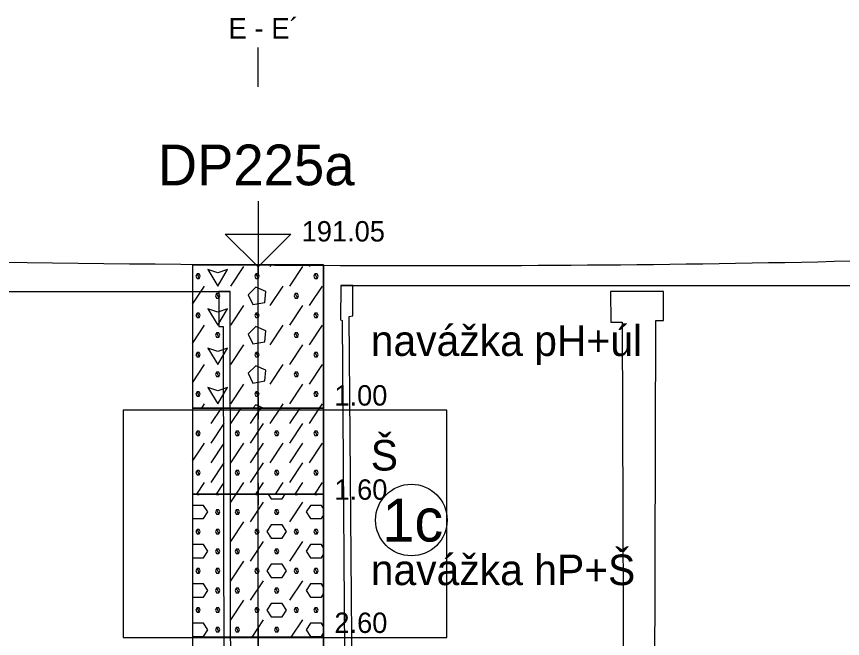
# Model space of a CAD drawing. Extents: x 3042 to 4120, y 576 to 2694.
# Drawn here: x 3376.49 to 3405.34, y 1863.88 to 1885.59 of the extents above; entities that cross this region are included whole.
import ezdxf

# ---------------------------------------------------------------- set-up
doc = ezdxf.new("R2010")
doc.units = 0
for name, color, linetype in [('15', 7, 'Continuous'), ('16', 7, 'Continuous'), ('17', 7, 'Continuous'), ('18', 7, 'Continuous'), ('22', 7, 'Continuous'), ('51', 7, 'Continuous'), ('52', 7, 'Continuous'), ('53', 7, 'Continuous'), ('56', 7, 'Continuous'), ('nádrže', 7, 'Continuous'), ('rozhraní', 7, 'Continuous')]:
    doc.layers.add(name, color=color, linetype=linetype)

msp = doc.modelspace()

# ---------------------------------------------------------------- linework, layer by layer
at = {"layer": '15'}
msp.add_lwpolyline([(3384.922, 1879.139), (3384.922, 1876.853), (3383.779, 1877.996), (3386.065, 1877.996), (3384.922, 1876.853)], dxfattribs=at)
at = {"layer": '18'}
msp.add_line((3384.922, 1857.917), (3384.922, 1876.917), dxfattribs=at)
at = {"layer": '22'}
msp.add_lwpolyline([(3384.922, 1883.139), (3384.922, 1883.139), (3384.922, 1884.508)], dxfattribs=at)
at = {"layer": '51'}
for p, q in [((3385.344, 1876.866), (3385.378, 1876.917)), ((3386.716, 1876.866), (3386.75, 1876.917)), ((3383.973, 1876.18), (3384.43, 1876.866)), ((3386.03, 1876.18), (3386.487, 1876.866)), ((3382.636, 1875.547), (3383.058, 1876.18)), ((3385.344, 1875.495), (3385.801, 1876.18)), ((3386.716, 1875.495), (3387.173, 1876.18)), ((3383.973, 1874.809), (3384.43, 1875.495)), ((3386.03, 1874.809), (3386.487, 1875.495)), ((3382.636, 1874.175), (3383.058, 1874.809)), ((3385.344, 1874.123), (3385.801, 1874.809)), ((3386.716, 1874.123), (3387.173, 1874.809)), ((3383.973, 1873.437), (3384.43, 1874.123)), ((3386.03, 1873.437), (3386.487, 1874.123)), ((3382.636, 1872.804), (3383.058, 1873.437)), ((3385.344, 1872.751), (3385.801, 1873.437)), ((3386.716, 1872.751), (3387.173, 1873.437)), ((3383.973, 1872.066), (3384.43, 1872.751)), ((3386.03, 1872.066), (3386.487, 1872.751)), ((3382.959, 1871.917), (3383.058, 1872.066)), ((3385.702, 1871.917), (3385.801, 1872.066)), ((3387.074, 1871.917), (3387.173, 1872.066)), ((3383.287, 1871.38), (3383.645, 1871.917)), ((3383.973, 1871.38), (3384.331, 1871.917)), ((3384.658, 1871.38), (3385.016, 1871.917)), ((3385.344, 1871.38), (3385.702, 1871.917)), ((3386.03, 1871.38), (3386.388, 1871.917)), ((3386.716, 1871.38), (3387.074, 1871.917)), ((3383.287, 1870.694), (3383.744, 1871.38)), ((3384.658, 1870.694), (3385.116, 1871.38)), ((3386.03, 1870.694), (3386.487, 1871.38)), ((3382.636, 1870.06), (3383.058, 1870.694)), ((3383.287, 1870.008), (3383.744, 1870.694)), ((3383.973, 1870.008), (3384.43, 1870.694)), ((3384.658, 1870.008), (3385.116, 1870.694)), ((3385.344, 1870.008), (3385.801, 1870.694)), ((3386.03, 1870.008), (3386.487, 1870.694)), ((3386.716, 1870.008), (3387.173, 1870.694)), ((3383.287, 1869.322), (3383.744, 1870.008)), ((3384.658, 1869.322), (3385.116, 1870.008)), ((3386.03, 1869.322), (3386.487, 1870.008)), ((3382.788, 1868.917), (3383.058, 1869.322)), ((3383.474, 1868.917), (3383.744, 1869.322)), ((3384.159, 1868.917), (3384.43, 1869.322)), ((3384.845, 1868.917), (3385.116, 1869.322)), ((3385.531, 1868.917), (3385.801, 1869.322)), ((3386.217, 1868.917), (3386.487, 1869.322)), ((3386.903, 1868.917), (3387.173, 1869.322)), ((3382.861, 1868.917), (3382.868, 1868.903)), ((3383.547, 1868.917), (3383.554, 1868.903)), ((3383.973, 1868.637), (3384.159, 1868.917)), ((3384.918, 1868.917), (3384.925, 1868.903)), ((3385.272, 1868.917), (3385.382, 1868.751)), ((3386.29, 1868.917), (3386.297, 1868.903)), ((3386.976, 1868.917), (3386.983, 1868.903)), ((3384.658, 1867.951), (3385.116, 1868.637)), ((3386.03, 1867.951), (3386.487, 1868.637)), ((3382.636, 1868.07), (3382.639, 1868.065)), ((3383.973, 1867.265), (3384.43, 1867.951)), ((3384.658, 1866.579), (3385.116, 1867.265)), ((3386.03, 1866.579), (3386.487, 1867.265)), ((3382.636, 1866.699), (3382.639, 1866.694)), ((3383.973, 1865.893), (3384.43, 1866.579)), ((3384.658, 1865.208), (3385.116, 1865.893)), ((3386.03, 1865.208), (3386.487, 1865.893)), ((3382.636, 1865.327), (3382.639, 1865.322)), ((3383.973, 1864.522), (3384.43, 1865.208)), ((3384.712, 1863.917), (3385.116, 1864.522)), ((3386.084, 1863.917), (3386.487, 1864.522)), ((3382.636, 1863.956), (3382.639, 1863.95))]:
    msp.add_line(p, q, dxfattribs=at)
for points in [[(3382.636, 1871.917), (3387.208, 1871.917), (3387.208, 1876.917), (3382.636, 1876.917)], [(3382.636, 1868.917), (3387.208, 1868.917), (3387.208, 1871.917), (3382.636, 1871.917)], [(3382.636, 1863.917), (3387.208, 1863.917), (3387.208, 1868.917), (3382.636, 1868.917)], [(3382.636, 1860.917), (3387.208, 1860.917), (3387.208, 1863.917), (3382.636, 1863.917)]]:
    msp.add_lwpolyline(points, close=True, dxfattribs=at)
for points in [[(3384.729, 1876.917), (3384.735, 1876.904), (3384.803, 1876.917)], [(3382.792, 1876.6), (3382.753, 1876.523), (3382.792, 1876.447), (3382.868, 1876.447), (3382.906, 1876.523), (3382.868, 1876.6), (3382.792, 1876.6), (3382.868, 1876.447)], [(3383.173, 1876.752), (3383.515, 1876.18), (3383.858, 1876.752), (3383.515, 1876.638), (3383.173, 1876.752)], [(3384.849, 1876.6), (3384.811, 1876.523), (3384.849, 1876.447), (3384.925, 1876.447), (3384.963, 1876.523), (3384.925, 1876.6), (3384.849, 1876.6), (3384.925, 1876.447)], [(3386.906, 1876.6), (3386.868, 1876.523), (3386.906, 1876.447), (3386.983, 1876.447), (3387.021, 1876.523), (3386.983, 1876.6), (3386.906, 1876.6), (3386.983, 1876.447)], [(3384.582, 1875.876), (3384.735, 1875.533), (3385.154, 1875.609), (3385.192, 1875.99), (3384.849, 1876.142), (3384.582, 1875.876)], [(3383.477, 1875.914), (3383.439, 1875.838), (3383.477, 1875.761), (3383.554, 1875.761), (3383.592, 1875.838), (3383.554, 1875.914), (3383.477, 1875.914), (3383.554, 1875.761)], [(3386.221, 1875.914), (3386.182, 1875.838), (3386.221, 1875.761), (3386.297, 1875.761), (3386.335, 1875.838), (3386.297, 1875.914), (3386.221, 1875.914), (3386.297, 1875.761)], [(3382.792, 1875.228), (3382.753, 1875.152), (3382.792, 1875.076), (3382.868, 1875.076), (3382.906, 1875.152), (3382.868, 1875.228), (3382.792, 1875.228), (3382.868, 1875.076)], [(3383.173, 1875.38), (3383.515, 1874.809), (3383.858, 1875.38), (3383.515, 1875.266), (3383.173, 1875.38)], [(3384.849, 1875.228), (3384.811, 1875.152), (3384.849, 1875.076), (3384.925, 1875.076), (3384.963, 1875.152), (3384.925, 1875.228), (3384.849, 1875.228), (3384.925, 1875.076)], [(3386.906, 1875.228), (3386.868, 1875.152), (3386.906, 1875.076), (3386.983, 1875.076), (3387.021, 1875.152), (3386.983, 1875.228), (3386.906, 1875.228), (3386.983, 1875.076)], [(3384.582, 1874.504), (3384.735, 1874.161), (3385.154, 1874.237), (3385.192, 1874.618), (3384.849, 1874.771), (3384.582, 1874.504)], [(3383.477, 1874.542), (3383.439, 1874.466), (3383.477, 1874.39), (3383.554, 1874.39), (3383.592, 1874.466), (3383.554, 1874.542), (3383.477, 1874.542), (3383.554, 1874.39)], [(3386.221, 1874.542), (3386.182, 1874.466), (3386.221, 1874.39), (3386.297, 1874.39), (3386.335, 1874.466), (3386.297, 1874.542), (3386.221, 1874.542), (3386.297, 1874.39)], [(3383.173, 1874.009), (3383.515, 1873.437), (3383.858, 1874.009), (3383.515, 1873.894), (3383.173, 1874.009)], [(3382.792, 1873.856), (3382.753, 1873.78), (3382.792, 1873.704), (3382.868, 1873.704), (3382.906, 1873.78), (3382.868, 1873.856), (3382.792, 1873.856), (3382.868, 1873.704)], [(3384.849, 1873.856), (3384.811, 1873.78), (3384.849, 1873.704), (3384.925, 1873.704), (3384.963, 1873.78), (3384.925, 1873.856), (3384.849, 1873.856), (3384.925, 1873.704)], [(3386.906, 1873.856), (3386.868, 1873.78), (3386.906, 1873.704), (3386.983, 1873.704), (3387.021, 1873.78), (3386.983, 1873.856), (3386.906, 1873.856), (3386.983, 1873.704)], [(3383.477, 1873.171), (3383.439, 1873.094), (3383.477, 1873.018), (3383.554, 1873.018), (3383.592, 1873.094), (3383.554, 1873.171), (3383.477, 1873.171), (3383.554, 1873.018)], [(3384.582, 1873.132), (3384.735, 1872.79), (3385.154, 1872.866), (3385.192, 1873.247), (3384.849, 1873.399), (3384.582, 1873.132)], [(3386.221, 1873.171), (3386.182, 1873.094), (3386.221, 1873.018), (3386.297, 1873.018), (3386.335, 1873.094), (3386.297, 1873.171), (3386.221, 1873.171), (3386.297, 1873.018)], [(3383.173, 1872.637), (3383.515, 1872.066), (3383.858, 1872.637), (3383.515, 1872.523), (3383.173, 1872.637)], [(3382.792, 1872.485), (3382.753, 1872.409), (3382.792, 1872.332), (3382.868, 1872.332), (3382.906, 1872.409), (3382.868, 1872.485), (3382.792, 1872.485), (3382.868, 1872.332)], [(3384.849, 1872.485), (3384.811, 1872.409), (3384.849, 1872.332), (3384.925, 1872.332), (3384.963, 1872.409), (3384.925, 1872.485), (3384.849, 1872.485), (3384.925, 1872.332)], [(3386.906, 1872.485), (3386.868, 1872.409), (3386.906, 1872.332), (3386.983, 1872.332), (3387.021, 1872.409), (3386.983, 1872.485), (3386.906, 1872.485), (3386.983, 1872.332)], [(3385.098, 1871.917), (3384.849, 1872.028), (3384.738, 1871.917)], [(3382.792, 1871.113), (3382.753, 1871.037), (3382.792, 1870.961), (3382.868, 1870.961), (3382.906, 1871.037), (3382.868, 1871.113), (3382.792, 1871.113), (3382.868, 1870.961)], [(3384.163, 1871.113), (3384.125, 1871.037), (3384.163, 1870.961), (3384.239, 1870.961), (3384.277, 1871.037), (3384.239, 1871.113), (3384.163, 1871.113), (3384.239, 1870.961)], [(3385.535, 1871.113), (3385.497, 1871.037), (3385.535, 1870.961), (3385.611, 1870.961), (3385.649, 1871.037), (3385.611, 1871.113), (3385.535, 1871.113), (3385.611, 1870.961)], [(3386.906, 1871.113), (3386.868, 1871.037), (3386.906, 1870.961), (3386.983, 1870.961), (3387.021, 1871.037), (3386.983, 1871.113), (3386.906, 1871.113), (3386.983, 1870.961)], [(3382.792, 1869.742), (3382.753, 1869.665), (3382.792, 1869.589), (3382.868, 1869.589), (3382.906, 1869.665), (3382.868, 1869.742), (3382.792, 1869.742), (3382.868, 1869.589)], [(3384.163, 1869.742), (3384.125, 1869.665), (3384.163, 1869.589), (3384.239, 1869.589), (3384.277, 1869.665), (3384.239, 1869.742), (3384.163, 1869.742), (3384.239, 1869.589)], [(3385.535, 1869.742), (3385.497, 1869.665), (3385.535, 1869.589), (3385.611, 1869.589), (3385.649, 1869.665), (3385.611, 1869.742), (3385.535, 1869.742), (3385.611, 1869.589)], [(3386.906, 1869.742), (3386.868, 1869.665), (3386.906, 1869.589), (3386.983, 1869.589), (3387.021, 1869.665), (3386.983, 1869.742), (3386.906, 1869.742), (3386.983, 1869.589)], [(3382.785, 1868.917), (3382.792, 1868.903), (3382.868, 1868.903), (3382.875, 1868.917)], [(3383.471, 1868.917), (3383.477, 1868.903), (3383.554, 1868.903), (3383.56, 1868.917)], [(3384.842, 1868.917), (3384.849, 1868.903), (3384.925, 1868.903), (3384.932, 1868.917)], [(3385.382, 1868.751), (3385.763, 1868.751), (3385.874, 1868.917)], [(3386.214, 1868.917), (3386.221, 1868.903), (3386.297, 1868.903), (3386.303, 1868.917)], [(3386.9, 1868.917), (3386.906, 1868.903), (3386.983, 1868.903), (3386.989, 1868.917)], [(3382.639, 1868.065), (3383.02, 1868.065), (3383.173, 1868.294), (3383.02, 1868.522), (3382.639, 1868.522), (3382.636, 1868.517)], [(3387.208, 1868.413), (3387.135, 1868.522), (3386.754, 1868.522), (3386.602, 1868.294), (3386.754, 1868.065)], [(3383.477, 1868.37), (3383.439, 1868.294), (3383.477, 1868.218), (3383.554, 1868.218), (3383.592, 1868.294), (3383.554, 1868.37), (3383.477, 1868.37), (3383.554, 1868.218)], [(3384.163, 1868.37), (3384.125, 1868.294), (3384.163, 1868.218), (3384.239, 1868.218), (3384.277, 1868.294), (3384.239, 1868.37), (3384.163, 1868.37), (3384.239, 1868.218)], [(3385.535, 1868.37), (3385.497, 1868.294), (3385.535, 1868.218), (3385.611, 1868.218), (3385.649, 1868.294), (3385.611, 1868.37), (3385.535, 1868.37), (3385.611, 1868.218)], [(3386.754, 1868.065), (3387.135, 1868.065), (3387.208, 1868.174)], [(3382.792, 1867.684), (3382.753, 1867.608), (3382.792, 1867.532), (3382.868, 1867.532), (3382.906, 1867.608), (3382.868, 1867.684), (3382.792, 1867.684), (3382.868, 1867.532)], [(3383.477, 1867.684), (3383.439, 1867.608), (3383.477, 1867.532), (3383.554, 1867.532), (3383.592, 1867.608), (3383.554, 1867.684), (3383.477, 1867.684), (3383.554, 1867.532)], [(3384.849, 1867.684), (3384.811, 1867.608), (3384.849, 1867.532), (3384.925, 1867.532), (3384.963, 1867.608), (3384.925, 1867.684), (3384.849, 1867.684), (3384.925, 1867.532)], [(3385.382, 1867.379), (3385.763, 1867.379), (3385.916, 1867.608), (3385.763, 1867.837), (3385.382, 1867.837), (3385.23, 1867.608), (3385.382, 1867.379)], [(3386.221, 1867.684), (3386.182, 1867.608), (3386.221, 1867.532), (3386.297, 1867.532), (3386.335, 1867.608), (3386.297, 1867.684), (3386.221, 1867.684), (3386.297, 1867.532)], [(3386.906, 1867.684), (3386.868, 1867.608), (3386.906, 1867.532), (3386.983, 1867.532), (3387.021, 1867.608), (3386.983, 1867.684), (3386.906, 1867.684), (3386.983, 1867.532)], [(3382.639, 1866.694), (3383.02, 1866.694), (3383.173, 1866.922), (3383.02, 1867.151), (3382.639, 1867.151), (3382.636, 1867.146)], [(3387.208, 1867.042), (3387.135, 1867.151), (3386.754, 1867.151), (3386.602, 1866.922), (3386.754, 1866.694)], [(3383.477, 1866.998), (3383.439, 1866.922), (3383.477, 1866.846), (3383.554, 1866.846), (3383.592, 1866.922), (3383.554, 1866.998), (3383.477, 1866.998), (3383.554, 1866.846)], [(3384.163, 1866.998), (3384.125, 1866.922), (3384.163, 1866.846), (3384.239, 1866.846), (3384.277, 1866.922), (3384.239, 1866.998), (3384.163, 1866.998), (3384.239, 1866.846)], [(3385.535, 1866.998), (3385.497, 1866.922), (3385.535, 1866.846), (3385.611, 1866.846), (3385.649, 1866.922), (3385.611, 1866.998), (3385.535, 1866.998), (3385.611, 1866.846)], [(3386.754, 1866.694), (3387.135, 1866.694), (3387.208, 1866.803)], [(3382.792, 1866.313), (3382.753, 1866.236), (3382.792, 1866.16), (3382.868, 1866.16), (3382.906, 1866.236), (3382.868, 1866.313), (3382.792, 1866.313), (3382.868, 1866.16)], [(3383.477, 1866.313), (3383.439, 1866.236), (3383.477, 1866.16), (3383.554, 1866.16), (3383.592, 1866.236), (3383.554, 1866.313), (3383.477, 1866.313), (3383.554, 1866.16)], [(3384.849, 1866.313), (3384.811, 1866.236), (3384.849, 1866.16), (3384.925, 1866.16), (3384.963, 1866.236), (3384.925, 1866.313), (3384.849, 1866.313), (3384.925, 1866.16)], [(3385.382, 1866.008), (3385.763, 1866.008), (3385.916, 1866.236), (3385.763, 1866.465), (3385.382, 1866.465), (3385.23, 1866.236), (3385.382, 1866.008)], [(3386.221, 1866.313), (3386.182, 1866.236), (3386.221, 1866.16), (3386.297, 1866.16), (3386.335, 1866.236), (3386.297, 1866.313), (3386.221, 1866.313), (3386.297, 1866.16)], [(3386.906, 1866.313), (3386.868, 1866.236), (3386.906, 1866.16), (3386.983, 1866.16), (3387.021, 1866.236), (3386.983, 1866.313), (3386.906, 1866.313), (3386.983, 1866.16)], [(3382.639, 1865.322), (3383.02, 1865.322), (3383.173, 1865.551), (3383.02, 1865.779), (3382.639, 1865.779), (3382.636, 1865.774)], [(3387.208, 1865.67), (3387.135, 1865.779), (3386.754, 1865.779), (3386.602, 1865.551), (3386.754, 1865.322)], [(3383.477, 1865.627), (3383.439, 1865.551), (3383.477, 1865.474), (3383.554, 1865.474), (3383.592, 1865.551), (3383.554, 1865.627), (3383.477, 1865.627), (3383.554, 1865.474)], [(3384.163, 1865.627), (3384.125, 1865.551), (3384.163, 1865.474), (3384.239, 1865.474), (3384.277, 1865.551), (3384.239, 1865.627), (3384.163, 1865.627), (3384.239, 1865.474)], [(3385.535, 1865.627), (3385.497, 1865.551), (3385.535, 1865.474), (3385.611, 1865.474), (3385.649, 1865.551), (3385.611, 1865.627), (3385.535, 1865.627), (3385.611, 1865.474)], [(3386.754, 1865.322), (3387.135, 1865.322), (3387.208, 1865.431)], [(3385.382, 1864.636), (3385.763, 1864.636), (3385.916, 1864.865), (3385.763, 1865.093), (3385.382, 1865.093), (3385.23, 1864.865), (3385.382, 1864.636)], [(3382.792, 1864.941), (3382.753, 1864.865), (3382.792, 1864.789), (3382.868, 1864.789), (3382.906, 1864.865), (3382.868, 1864.941), (3382.792, 1864.941), (3382.868, 1864.789)], [(3383.477, 1864.941), (3383.439, 1864.865), (3383.477, 1864.789), (3383.554, 1864.789), (3383.592, 1864.865), (3383.554, 1864.941), (3383.477, 1864.941), (3383.554, 1864.789)], [(3384.849, 1864.941), (3384.811, 1864.865), (3384.849, 1864.789), (3384.925, 1864.789), (3384.963, 1864.865), (3384.925, 1864.941), (3384.849, 1864.941), (3384.925, 1864.789)], [(3386.221, 1864.941), (3386.182, 1864.865), (3386.221, 1864.789), (3386.297, 1864.789), (3386.335, 1864.865), (3386.297, 1864.941), (3386.221, 1864.941), (3386.297, 1864.789)], [(3386.906, 1864.941), (3386.868, 1864.865), (3386.906, 1864.789), (3386.983, 1864.789), (3387.021, 1864.865), (3386.983, 1864.941), (3386.906, 1864.941), (3386.983, 1864.789)], [(3382.639, 1863.95), (3383.02, 1863.95), (3383.173, 1864.179), (3383.02, 1864.408), (3382.639, 1864.408), (3382.636, 1864.402)], [(3383.477, 1864.255), (3383.439, 1864.179), (3383.477, 1864.103), (3383.554, 1864.103), (3383.592, 1864.179), (3383.554, 1864.255), (3383.477, 1864.255), (3383.554, 1864.103)], [(3384.163, 1864.255), (3384.125, 1864.179), (3384.163, 1864.103), (3384.239, 1864.103), (3384.277, 1864.179), (3384.239, 1864.255), (3384.163, 1864.255), (3384.239, 1864.103)], [(3385.535, 1864.255), (3385.497, 1864.179), (3385.535, 1864.103), (3385.611, 1864.103), (3385.649, 1864.179), (3385.611, 1864.255), (3385.535, 1864.255), (3385.611, 1864.103)], [(3387.208, 1864.298), (3387.135, 1864.408), (3386.754, 1864.408), (3386.602, 1864.179), (3386.754, 1863.95)], [(3386.754, 1863.95), (3387.135, 1863.95), (3387.208, 1864.06)]]:
    msp.add_lwpolyline(points, dxfattribs=at)
at = {"layer": '53'}
for p, q in [((3382.636, 1876.917), (3387.208, 1876.917)), ((3382.636, 1876.917), (3382.636, 1857.917)), ((3387.208, 1876.917), (3387.208, 1857.917)), ((3382.636, 1871.917), (3387.208, 1871.917)), ((3382.636, 1868.917), (3387.208, 1868.917)), ((3382.636, 1863.917), (3387.208, 1863.917))]:
    msp.add_line(p, q, dxfattribs=at)
at = {"layer": '56'}
for p, q in [((3384.922, 1877.298), (3384.922, 1876.536)), ((3384.541, 1876.917), (3385.303, 1876.917)), ((3384.922, 1872.298), (3384.922, 1871.536)), ((3384.541, 1871.917), (3385.303, 1871.917)), ((3384.922, 1869.298), (3384.922, 1868.536)), ((3384.541, 1868.917), (3385.303, 1868.917)), ((3384.922, 1864.298), (3384.922, 1863.536)), ((3384.541, 1863.917), (3385.303, 1863.917))]:
    msp.add_line(p, q, dxfattribs=at)
at = {"layer": 'nádrže'}
for p, q in [((3387.809, 1876.2), (3408.429, 1876.2)), ((3363.333, 1875.994), (3383.953, 1875.994))]:
    msp.add_line(p, q, dxfattribs=at)
for points in [[(3405.437, 1858.417), (3398.987, 1855.952), (3398.769, 1857.881), (3398.813, 1874.98), (3399.084, 1874.98), (3399.08, 1875.993), (3397.236, 1875.993), (3397.239, 1874.918), (3397.644, 1874.918), (3397.703, 1858.089), (3397.385, 1856.02), (3390.733, 1858.705), (3390.723, 1861.764), (3388.212, 1862.555), (3388.11, 1875.119), (3388.234, 1875.144), (3388.229, 1876.2), (3387.809, 1876.2), (3387.799, 1874.995), (3387.864, 1874.981)], [(3375.574, 1854.168), (3381.826, 1856.324), (3381.78, 1859.609), (3383.971, 1859.722), (3383.953, 1875.994), (3383.553, 1875.983), (3383.554, 1874.761), (3383.708, 1874.765), (3383.722, 1862.213), (3381.066, 1861.696), (3381.095, 1857.979), (3380.964, 1857.953), (3380.962, 1858.21), (3374.511, 1855.746)], [(3387.864, 1874.981), (3387.969, 1860.079), (3390.069, 1860.079), (3390.069, 1856.407), (3395.765, 1854.68), (3395.745, 1852.971), (3393.569, 1852.937), (3393.571, 1850.074), (3395.747, 1850.108), (3395.747, 1849.259), (3395.615, 1849.257), (3395.615, 1848.594), (3399.709, 1848.658), (3399.708, 1849.995), (3399.918, 1849.998), (3399.919, 1849.678), (3400.052, 1849.68), (3400.049, 1854.375), (3406.301, 1856.531)]]:
    msp.add_lwpolyline(points, dxfattribs=at)
at = {"layer": 'rozhraní'}
msp.add_lwpolyline([(3380.208, 1863.915), (3391.513, 1863.915), (3391.513, 1871.845), (3380.208, 1871.845)], close=True, dxfattribs=at)
msp.add_circle((3390.278, 1868.01), 1.25, dxfattribs=at)
msp.add_spline([(3236.452, 1878.417), (3239.095, 1877.105), (3239.244, 1877.105), (3286.672, 1877.617), (3328.072, 1877.067), (3356.302, 1877.217), (3384.922, 1876.917), (3421.522, 1877.717), (3443.804, 1877.717), (3445.36, 1877.717), (3446.602, 1878.817)], degree=3, dxfattribs=at)

# ---------------------------------------------------------------- texts
at = {"layer": '16'}
msp.add_text('DP225a', height=1.4224, dxfattribs=at).set_placement((3381.419, 1879.696))
at = {"layer": '17'}
msp.add_text('191.05', height=0.7112, dxfattribs=at).set_placement((3386.446, 1877.735))
at = {"layer": '22'}
msp.add_text('E - E´', height=0.72, dxfattribs=at).set_placement((3383.886, 1884.818))
at = {"layer": '52'}
for s, height, p in [('navážka pH+úl', 1.0668, (3388.859, 1873.739)), ('1.00', 0.7112, (3387.589, 1872.006)), ('Š', 1.067, (3388.859, 1869.739)), ('1.60', 0.7112, (3387.589, 1868.719)), ('navážka hP+Š', 1.0668, (3388.859, 1865.739)), ('2.60', 0.7112, (3387.589, 1864.068))]:
    msp.add_text(s, height=height, dxfattribs=at).set_placement(p)
at = {"layer": 'rozhraní'}
msp.add_text('1c', height=1.5, dxfattribs=at).set_placement((3389.268, 1867.26))

doc.saveas('drawing.dxf')
